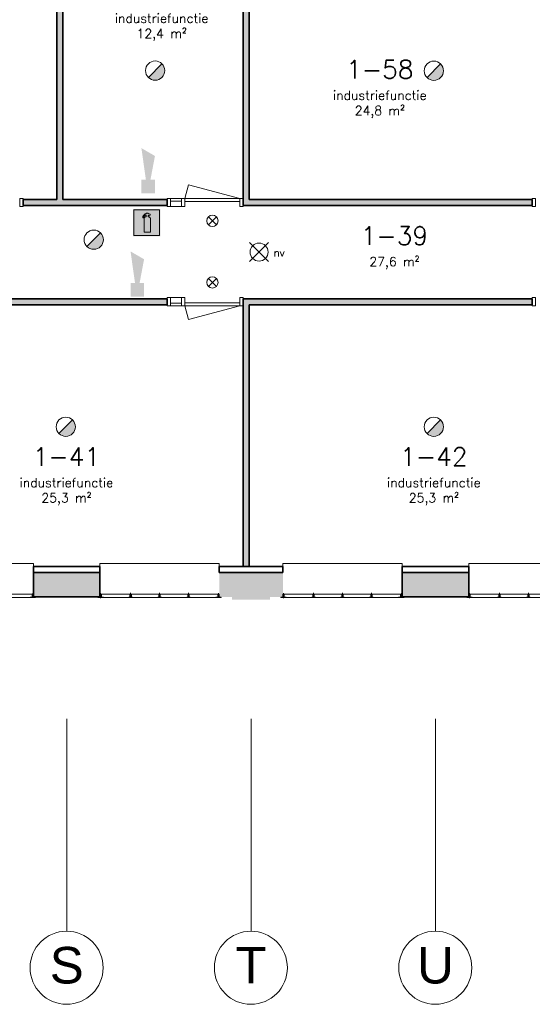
# Model space of a CAD drawing. Header units: millimetres. Extents: x -13022 to 1371524, y -38729 to 632593.
# Tile 282 of 381: x 656899 to 665321, y 565698 to 581853. Entities that reach past the tile are written whole.
import ezdxf
from ezdxf.enums import TextEntityAlignment as Align
from ezdxf.lldxf.tags import DXFTag

# ---------------------------------------------------------------- set-up
doc = ezdxf.new("R2010")
doc.units = ezdxf.units.MM
doc.header["$LTSCALE"] = 35
for name, color, linetype, lineweight in [('A LIJN 1', 1, 'Continuous', 20), ('A LIJN 2', 2, 'Continuous', 35), ('A LIJN 5', 5, 'Continuous', 13), ('A LIJN 9', 252, 'Continuous', 18), ('Al65----_beveiliging-inst', 92, 'Continuous', 9), ('B95 tekst', 7, 'Continuous', 25), ('brandveiligheid voorzieningen', 10, 'Continuous', 9)]:
    doc.layers.add(name, color=color, linetype=linetype, lineweight=lineweight)
doc.styles.add('Algemeen', font='simplex.shx', dxfattribs={"height": 2.5})
doc.styles.add('Arial21', font='arial.ttf', dxfattribs={"height": 0.18})
tags = doc.linetypes.add('DIVIDE2', pattern=[0.625, 0.25, -0.125, 0, -0.125, 0, -0.125]).pattern_tags.tags
tags[14:15] = [DXFTag(74, 4), DXFTag(75, 0), DXFTag(340, '0'), DXFTag(46, 1.0), DXFTag(50, 0.0), DXFTag(44, 0.0), DXFTag(45, 0.0)]
tags[12:13] = [DXFTag(74, 4), DXFTag(75, 0), DXFTag(340, '0'), DXFTag(46, 1.0), DXFTag(50, 0.0), DXFTag(44, 0.0), DXFTag(45, 0.0)]
tags[10:11] = [DXFTag(74, 4), DXFTag(75, 0), DXFTag(340, '0'), DXFTag(46, 1.0), DXFTag(50, 0.0), DXFTag(44, 0.0), DXFTag(45, 0.0)]
tags[8:9] = [DXFTag(74, 4), DXFTag(75, 0), DXFTag(340, '0'), DXFTag(46, 1.0), DXFTag(50, 0.0), DXFTag(44, 0.0), DXFTag(45, 0.0)]
tags[6:7] = [DXFTag(74, 4), DXFTag(75, 0), DXFTag(340, '0'), DXFTag(46, 1.0), DXFTag(50, 0.0), DXFTag(44, 0.0), DXFTag(45, 0.0)]
tags[4:5] = [DXFTag(74, 4), DXFTag(75, 0), DXFTag(340, '0'), DXFTag(46, 1.0), DXFTag(50, 0.0), DXFTag(44, 0.0), DXFTag(45, 0.0)]

# ---------------------------------------------------------------- blocks, each defined once
blk = doc.blocks.new('Nevenindicator')
at = {"layer": 'Al65----_beveiliging-inst', "color": 92, "ltscale": 0.7}
for p, q in [((159.19, -81.94), (161.37, -79.75)), ((159.19, -79.75), (161.37, -81.94))]:
    blk.add_line(p, q, dxfattribs=at)
blk.add_circle((160.28, -80.84), 1.55, dxfattribs=at)
blk = doc.blocks.new('Noodverlichting')
at = {"layer": 'Al65----_beveiliging-inst', "color": 92}
for p, q in [((164, -62.36), (158.75, -57.12)), ((158.75, -62.36), (164, -57.12))]:
    blk.add_line(p, q, dxfattribs=at)
blk.add_circle((161.38, -59.74), 2.47, dxfattribs=at)
at = {"layer": 'Al65----_beveiliging-inst', "color": 7, "style": 'Algemeen'}
blk.add_text('nv', height=2.063, dxfattribs=at).set_placement((165.33, -60.96))
blk = doc.blocks.new('Brandmelder')
at = {"layer": 'brandveiligheid voorzieningen'}
blk.add_hatch(color=256, dxfattribs=at).paths.add_polyline_path([(76.62, -89.8, 0.198912), (75.85, -87.94), (72.13, -91.66, 0.668179)])
blk.add_line((72.13, -91.66), (75.85, -87.94), dxfattribs=at)
blk.add_circle((73.99, -89.8), 2.63, dxfattribs=at)
blk = doc.blocks.new('Signaalgever (akoestisch)')
at = {"layer": 'Al65----_beveiliging-inst', "color": 10, "linetype": 'Continuous'}
for points in [[(3.71, 0), (3.71, 3.71), (0, 0), (0, 3.71)], [(10.23, 0), (12.38, 3.71), (3.71, 1.24), (3.71, 2.48)]]:
    blk.add_solid(points, dxfattribs=at)
blk = doc.blocks.new('Handbrandblusser')
at = {"ltscale": 0.1}
h = blk.add_hatch(color=10, dxfattribs=at)
h.paths.add_polyline_path([(15.59, 7.19), (8.59, 7.19), (8.59, 0.19), (15.59, 0.19)])
h.paths.add_polyline_path([(11.41, 1.1), (13.13, 1.1), (13.13, 4.76), (13.13, 4.79), (13.12, 4.84), (13.11, 4.88), (13.09, 4.95), (13.06, 5), (13.03, 5.06), (12.99, 5.11), (12.95, 5.14), (12.92, 5.17), (12.85, 5.21), (12.8, 5.24), (12.76, 5.26), (12.7, 5.28), (12.64, 5.29), (12.6, 5.29), (12.54, 5.29), (12.54, 5.67), (12.81, 5.67), (13.08, 5.75), (13.08, 6.04), (12.82, 6.12), (12.54, 6.12), (12.54, 6.32), (11.94, 6.32), (11.94, 6.13), (11.75, 6.13), (11.72, 6.12), (11.68, 6.1), (11.64, 6.08), (11.59, 6.04), (11.53, 5.96), (11.44, 5.86), (11.31, 5.71), (11.15, 5.54), (11.13, 5.49), (11.11, 5.46), (11.1, 5.42), (11.09, 5.39), (11.09, 5.35), (11.08, 5.32), (11.08, 5.28), (11.08, 5.25), (11.07, 5.18), (11.07, 5.13), (11.07, 5.07), (11.07, 4.98), (11.24, 4.98), (11.26, 5.23), (11.71, 5.7), (11.94, 5.7), (11.94, 5.31), (11.92, 5.3), (11.89, 5.3), (11.85, 5.3), (11.81, 5.28), (11.76, 5.27), (11.72, 5.25), (11.69, 5.24), (11.66, 5.22), (11.63, 5.2), (11.6, 5.17), (11.58, 5.15), (11.56, 5.13), (11.53, 5.11), (11.51, 5.08), (11.5, 5.06), (11.49, 5.04), (11.47, 5.02), (11.46, 4.99), (11.45, 4.97), (11.44, 4.94), (11.43, 4.91), (11.42, 4.88), (11.41, 4.84), (11.41, 4.8), (11.41, 4.77)], flags=16)
at = {"layer": 'brandveiligheid voorzieningen', "ltscale": 0.1, "true_color": 0xffffff}
blk.add_hatch(color=7, dxfattribs=at).paths.add_polyline_path([(13.13, 4.76), (13.13, 4.79), (13.12, 4.84), (13.11, 4.88), (13.09, 4.95), (13.06, 5), (13.03, 5.06), (12.99, 5.11), (12.95, 5.14), (12.92, 5.17), (12.85, 5.21), (12.8, 5.24), (12.76, 5.26), (12.7, 5.28), (12.64, 5.29), (12.6, 5.29), (12.54, 5.29), (12.54, 5.67), (12.81, 5.67), (13.08, 5.75), (13.08, 6.04), (12.82, 6.12), (12.54, 6.12), (12.54, 6.32), (11.94, 6.32), (11.94, 6.13), (11.75, 6.13), (11.72, 6.12), (11.68, 6.1), (11.64, 6.08), (11.59, 6.04), (11.53, 5.96), (11.44, 5.86), (11.31, 5.71), (11.15, 5.54), (11.13, 5.49), (11.11, 5.46), (11.1, 5.42), (11.09, 5.39), (11.09, 5.35), (11.08, 5.32), (11.08, 5.28), (11.08, 5.25), (11.07, 5.18), (11.07, 5.13), (11.07, 5.07), (11.07, 4.98), (11.24, 4.98), (11.26, 5.23), (11.71, 5.7), (11.94, 5.7), (11.94, 5.31), (11.92, 5.3), (11.89, 5.3), (11.85, 5.3), (11.81, 5.28), (11.76, 5.27), (11.72, 5.25), (11.69, 5.24), (11.66, 5.22), (11.63, 5.2), (11.6, 5.17), (11.58, 5.15), (11.56, 5.13), (11.53, 5.11), (11.51, 5.08), (11.5, 5.06), (11.49, 5.04), (11.47, 5.02), (11.46, 4.99), (11.45, 4.97), (11.44, 4.94), (11.43, 4.91), (11.42, 4.88), (11.41, 4.84), (11.41, 4.8), (11.41, 4.77), (11.41, 1.1), (13.13, 1.1)])
at = {"color": 10, "lineweight": 5, "ltscale": 0.1}
blk.add_lwpolyline([(11.41, 1.1), (11.41, 4.77), (11.41, 4.8), (11.41, 4.84), (11.42, 4.88), (11.43, 4.91), (11.44, 4.94), (11.45, 4.97), (11.46, 4.99), (11.47, 5.02), (11.49, 5.04), (11.5, 5.06), (11.51, 5.08), (11.53, 5.11), (11.56, 5.13), (11.58, 5.15), (11.6, 5.17), (11.63, 5.2), (11.66, 5.22), (11.69, 5.24), (11.72, 5.25), (11.76, 5.27), (11.81, 5.28), (11.85, 5.3), (11.89, 5.3), (11.92, 5.3), (11.94, 5.31), (11.94, 5.7), (11.71, 5.7), (11.26, 5.23), (11.24, 4.98), (11.07, 4.98), (11.07, 5.07), (11.07, 5.13), (11.07, 5.18), (11.08, 5.25), (11.08, 5.28), (11.08, 5.32), (11.09, 5.35), (11.09, 5.39), (11.1, 5.42), (11.11, 5.46), (11.13, 5.49), (11.15, 5.54), (11.31, 5.71), (11.44, 5.86), (11.53, 5.96), (11.59, 6.04), (11.64, 6.08), (11.68, 6.1), (11.72, 6.12), (11.75, 6.13), (11.94, 6.13), (11.94, 6.32), (12.54, 6.32), (12.54, 6.12), (12.82, 6.12), (13.08, 6.04), (13.08, 5.75), (12.81, 5.67), (12.54, 5.67), (12.54, 5.29), (12.6, 5.29), (12.64, 5.29), (12.7, 5.28), (12.76, 5.26), (12.8, 5.24), (12.85, 5.21), (12.92, 5.17), (12.95, 5.14), (12.99, 5.11), (13.03, 5.06), (13.06, 5), (13.09, 4.95), (13.11, 4.88), (13.12, 4.84), (13.13, 4.79), (13.13, 4.76), (13.13, 1.1), (11.41, 1.1)], dxfattribs=at)
at = {"layer": 'Al65----_beveiliging-inst', "color": 7, "true_color": 0xffffff}
blk.add_solid([(8.34, -0.06), (15.84, -0.06), (8.34, 7.44), (15.84, 7.44)], dxfattribs=at)
at = {"layer": 'brandveiligheid voorzieningen', "color": 10, "ltscale": 0.1}
blk.add_lwpolyline([(8.59, 0.19), (15.59, 0.19), (15.59, 7.19), (8.59, 7.19)], close=True, dxfattribs=at)

msp = doc.modelspace()

# ---------------------------------------------------------------- hatches: boundary and pattern name
at = {"layer": 'A LIJN 2'}
msp.add_hatch(color=256, dxfattribs=at).paths.add_polyline_path([(660176.139, 572782.862), (660176.139, 572382.862), (660389.137, 572382.862), (660389.137, 572337.862), (661009.14, 572337.862), (661009.14, 572382.862), (661222.137, 572382.862), (661222.137, 572782.862)])
at = {"layer": 'A LIJN 9', "ltscale": 0.1}
h = msp.add_hatch(color=256, dxfattribs=at)
h.dxf.hatch_style = 1
h.paths.add_polyline_path([(657608.639, 583112.862), (657508.639, 583112.862), (657508.639, 578902.862), (656953.639, 578902.862), (656953.639, 578802.863), (659324.125, 578802.863), (659324.125, 578902.862), (657608.639, 578902.862)])
h = msp.add_hatch(color=256, dxfattribs=at)
h.dxf.hatch_style = 1
h.paths.add_polyline_path([(660669.139, 583112.862), (660569.139, 583112.862), (660569.139, 578902.862), (660569.139, 578802.863), (665319.124, 578802.863), (665319.124, 578902.862), (660669.139, 578902.862)])
h = msp.add_hatch(color=256, dxfattribs=at)
h.dxf.hatch_style = 1
h.paths.add_polyline_path([(659324.125, 577274.862), (654577.139, 577274.862), (654577.139, 577174.862), (654577.139, 572882.862), (654677.139, 572882.862), (654677.139, 577174.862), (659324.125, 577174.862)])
h = msp.add_hatch(color=256, dxfattribs=at)
h.dxf.hatch_style = 1
h.paths.add_polyline_path([(665319.124, 577274.862), (660569.139, 577274.862), (660569.139, 577174.862), (660569.139, 572882.862), (660669.139, 572882.862), (660669.14, 577174.862), (665319.124, 577174.862)])
h = msp.add_hatch(color=256, dxfattribs=at)
h.dxf.hatch_style = 1
h.paths.add_polyline_path([(655167.138, 572782.862), (654076.142, 572782.862), (654076.142, 572382.862), (655167.138, 572382.862)])
h.paths.add_polyline_path([(658217.141, 572782.862), (657126.145, 572782.862), (657126.145, 572382.862), (658217.141, 572382.862)])
h = msp.add_hatch(color=256, dxfattribs=at)
h.dxf.hatch_style = 1
h.paths.add_polyline_path([(664277.137, 572782.862), (663181.137, 572782.862), (663181.137, 572382.862), (664277.137, 572382.862)])
h.paths.add_polyline_path([(667332.137, 572782.862), (666236.137, 572782.862), (666236.137, 572382.862), (667332.137, 572382.862)])

# ---------------------------------------------------------------- linework, layer by layer
at = {"layer": 'A LIJN 1', "color": 1, "linetype": 'DIVIDE2'}
for p, q in [((657671.643, 570382.863), (657671.643, 566897.871)), ((660699.138, 570382.863), (660699.138, 566897.871)), ((663729.137, 570382.863), (663729.137, 566897.871))]:
    msp.add_line(p, q, dxfattribs=at)
at = {"layer": 'A LIJN 1', "color": 2, "linetype": 'Continuous', "lineweight": 0}
for centre, ratio, start_param, end_param in [((657669.214, 566297.871), 0.999715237, 0.000005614, 6.283180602), ((660696.709, 566297.871), 0.999715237, 0.000005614, 6.283180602), ((663726.708, 566297.871), 0.99971767, 0.00000564, 6.283180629)]:
    msp.add_ellipse(centre, major_axis=(0.36, 600), ratio=ratio, start_param=start_param, end_param=end_param, dxfattribs=at)
at = {"layer": 'A LIJN 2'}
for p, q in [((657508.639, 583112.862), (657508.639, 578902.862)), ((657608.639, 583112.862), (657608.639, 578902.862)), ((660569.139, 583112.862), (660569.139, 578902.862)), ((660669.139, 583112.862), (660669.139, 578902.862)), ((656953.639, 578902.862), (656953.639, 578802.863)), ((656953.639, 578902.862), (657508.639, 578902.862)), ((657608.639, 578902.862), (659324.125, 578902.862)), ((659324.125, 578902.862), (659324.125, 578802.863)), ((660569.139, 578902.862), (660569.139, 578802.863)), ((660669.139, 578902.862), (665319.124, 578902.862)), ((665319.124, 578902.862), (665319.124, 578802.863)), ((656953.639, 578802.863), (659324.125, 578802.863)), ((660569.139, 578802.863), (665319.124, 578802.863)), ((654577.139, 577274.862), (659324.125, 577274.862)), ((659324.125, 577274.862), (659324.125, 577174.862)), ((660569.139, 577274.862), (665319.124, 577274.862)), ((660569.139, 577274.862), (660569.139, 577174.862)), ((665319.124, 577274.862), (665319.124, 577174.862)), ((654677.139, 577174.862), (659324.125, 577174.862)), ((660569.139, 577174.862), (660569.139, 572882.862)), ((660669.14, 577174.862), (660669.139, 572882.862)), ((660669.14, 577174.862), (665319.124, 577174.862)), ((657126.145, 572882.862), (658217.141, 572882.862)), ((657126.145, 572782.862), (657126.145, 572882.862)), ((658217.141, 572782.862), (658217.141, 572882.862)), ((660176.139, 572882.862), (661222.137, 572882.862)), ((660176.139, 572782.862), (660176.139, 572882.862)), ((661222.137, 572782.862), (661222.137, 572882.862)), ((663181.137, 572882.862), (664277.137, 572882.862)), ((663181.137, 572782.862), (663181.137, 572882.862)), ((664277.137, 572782.862), (664277.137, 572882.862)), ((657126.145, 572782.862), (658217.141, 572782.862)), ((657126.145, 572382.862), (657126.145, 572782.862)), ((658217.141, 572382.862), (658217.141, 572782.862)), ((660176.139, 572782.862), (661222.137, 572782.862)), ((663181.137, 572782.862), (664277.137, 572782.862)), ((663181.137, 572382.862), (663181.137, 572782.862)), ((664277.137, 572382.862), (664277.137, 572782.862)), ((657126.145, 572382.862), (658217.141, 572382.862)), ((663181.137, 572382.862), (664277.137, 572382.862))]:
    msp.add_line(p, q, dxfattribs=at)
at = {"layer": 'A LIJN 5', "linetype": 'Continuous'}
for p, q in [((659614.133, 578920.352), (659674.421, 579145.361)), ((659674.421, 579145.361), (660514.135, 578920.36)), ((659379.129, 578920.36), (659559.133, 578920.36)), ((659559.133, 578875.362), (659379.129, 578875.362)), ((659614.133, 578920.36), (660514.135, 578920.36)), ((660514.135, 578870.36), (659614.133, 578870.36)), ((659379.129, 578785.365), (659559.133, 578785.365)), ((659379.129, 577292.359), (659559.133, 577292.359)), ((659559.133, 577202.363), (659379.129, 577202.363)), ((659379.129, 577157.364), (659559.133, 577157.365)), ((660514.135, 577207.364), (659614.133, 577207.364)), ((659614.133, 577157.372), (659674.421, 576932.363)), ((659614.133, 577157.365), (660514.135, 577157.365)), ((659674.421, 576932.363), (660514.135, 577157.365)), ((655167.145, 572927.862), (657126.143, 572927.862)), ((657126.143, 572927.862), (657126.143, 572882.862)), ((658217.141, 572882.862), (658217.141, 572927.862)), ((658217.141, 572927.862), (660176.139, 572927.862)), ((660176.139, 572927.862), (660176.139, 572882.862)), ((661222.137, 572882.862), (661222.137, 572927.862)), ((661222.137, 572927.862), (663181.137, 572927.862)), ((663181.137, 572927.862), (663181.137, 572882.862)), ((664277.137, 572882.862), (664277.137, 572927.862)), ((664277.137, 572927.862), (666236.137, 572927.862)), ((656634.148, 572427.862), (657102.142, 572427.862)), ((657114.143, 572443.126), (657114.143, 572364.647)), ((658229.141, 572444.748), (658229.141, 572362.406)), ((658241.142, 572427.862), (658709.145, 572427.862)), ((658721.138, 572365.436), (658721.138, 572447.305)), ((658733.139, 572427.862), (659184.639, 572427.862)), ((659196.64, 572365.436), (659196.64, 572447.305)), ((659208.641, 572427.862), (659660.141, 572427.862)), ((659672.142, 572365.436), (659672.142, 572447.305)), ((659684.143, 572427.862), (660152.137, 572427.862)), ((659684.143, 572427.862), (660152.137, 572427.862)), ((660164.138, 572443.126), (660164.138, 572364.647)), ((660164.138, 572443.126), (660164.138, 572364.647)), ((661234.138, 572444.748), (661234.138, 572362.406)), ((661234.138, 572444.748), (661234.138, 572362.406)), ((661246.139, 572427.862), (661714.141, 572427.862)), ((661246.139, 572427.862), (661714.141, 572427.862)), ((661726.142, 572365.436), (661726.142, 572447.305)), ((661726.142, 572365.436), (661726.142, 572447.305)), ((661738.136, 572427.862), (662189.643, 572427.862)), ((661738.136, 572427.862), (662189.643, 572427.862)), ((662201.637, 572365.436), (662201.637, 572447.305)), ((662201.637, 572365.436), (662201.637, 572447.305)), ((662213.638, 572427.862), (662665.138, 572427.862)), ((662213.638, 572427.862), (662665.138, 572427.862)), ((662677.139, 572365.436), (662677.139, 572447.305)), ((662677.139, 572365.436), (662677.139, 572447.305)), ((662689.14, 572427.862), (663157.142, 572427.862)), ((662689.14, 572427.862), (663157.142, 572427.862)), ((663169.136, 572443.126), (663169.136, 572364.647)), ((663169.136, 572443.126), (663169.136, 572364.647)), ((664289.138, 572444.748), (664289.138, 572362.406)), ((664289.138, 572444.748), (664289.138, 572362.406)), ((664301.139, 572427.862), (664769.142, 572427.862)), ((664301.139, 572427.862), (664769.142, 572427.862)), ((664781.135, 572365.436), (664781.135, 572447.305)), ((664793.136, 572427.862), (665244.636, 572427.862)), ((665256.637, 572365.436), (665256.637, 572447.305)), ((665268.638, 572427.862), (665720.138, 572427.862)), ((657069.145, 572372.862), (656652.146, 572372.862)), ((658274.139, 572372.862), (658691.139, 572372.862)), ((659166.641, 572372.862), (658751.144, 572372.862)), ((659642.143, 572372.862), (659226.638, 572372.862)), ((660119.14, 572372.862), (659702.14, 572372.862)), ((660119.14, 572372.862), (659702.14, 572372.862)), ((661279.136, 572372.862), (661696.144, 572372.862)), ((661279.136, 572372.862), (661696.144, 572372.862)), ((662171.638, 572372.862), (661756.141, 572372.862)), ((662171.638, 572372.862), (661756.141, 572372.862)), ((662647.14, 572372.862), (662231.636, 572372.862)), ((662647.14, 572372.862), (662231.636, 572372.862)), ((663124.137, 572372.862), (662707.138, 572372.862)), ((663124.137, 572372.862), (662707.138, 572372.862)), ((664334.136, 572372.862), (664751.136, 572372.862)), ((664334.136, 572372.862), (664751.136, 572372.862)), ((665226.638, 572372.862), (664811.141, 572372.862)), ((665702.14, 572372.862), (665286.643, 572372.862))]:
    msp.add_line(p, q, dxfattribs=at)
for points in [[(656898.639, 578785.365), (656898.639, 578920.36), (656953.639, 578920.36), (656953.639, 578785.365)], [(659324.125, 578785.365), (659324.125, 578920.36), (659379.129, 578920.36), (659379.129, 578785.365)], [(659559.133, 578785.365), (659559.133, 578920.36), (659614.137, 578920.36), (659614.137, 578785.365)], [(660514.139, 578785.365), (660514.139, 578920.36), (660569.139, 578920.36), (660569.139, 578785.365)], [(665319.124, 578785.365), (665319.124, 578920.36), (665374.128, 578920.36), (665374.128, 578785.365)], [(659324.125, 577292.359), (659379.129, 577292.359), (659379.129, 577157.365), (659324.125, 577157.365)], [(659559.133, 577292.359), (659614.137, 577292.359), (659614.137, 577157.365), (659559.133, 577157.365)], [(660514.139, 577292.359), (660569.139, 577292.359), (660569.139, 577157.365), (660514.139, 577157.365)], [(665319.124, 577292.359), (665374.128, 577292.359), (665374.128, 577157.365), (665319.124, 577157.365)], [(658712.143, 572375.862), (658730.141, 572375.862), (658730.141, 572424.862), (658712.143, 572424.862)], [(659187.645, 572375.862), (659205.643, 572375.862), (659205.643, 572424.862), (659187.645, 572424.862)], [(659663.139, 572375.862), (659681.144, 572375.862), (659681.144, 572424.862), (659663.139, 572424.862)], [(661717.14, 572375.862), (661735.137, 572375.862), (661735.137, 572424.862), (661717.14, 572424.862)], [(661717.14, 572375.862), (661735.137, 572375.862), (661735.137, 572424.862), (661717.14, 572424.862)], [(662192.642, 572375.862), (662210.639, 572375.862), (662210.639, 572424.862), (662192.642, 572424.862)], [(662192.642, 572375.862), (662210.639, 572375.862), (662210.639, 572424.862), (662192.642, 572424.862)], [(662668.144, 572375.862), (662686.141, 572375.862), (662686.141, 572424.862), (662668.144, 572424.862)], [(662668.144, 572375.862), (662686.141, 572375.862), (662686.141, 572424.862), (662668.144, 572424.862)], [(664772.14, 572375.862), (664790.138, 572375.862), (664790.138, 572424.862), (664772.14, 572424.862)], [(665247.642, 572375.862), (665265.64, 572375.862), (665265.64, 572424.862), (665247.642, 572424.862)]]:
    msp.add_3dface(points, dxfattribs=at)
for points, invisible_edges in [([(657105.148, 572375.862), (657069.145, 572372.862), (657123.146, 572375.862)], 3), ([(657069.145, 572372.862), (657159.149, 572372.862), (657123.146, 572375.862)], 14), ([(657102.142, 572375.862), (657069.145, 572375.862), (657069.145, 572372.862)], 12), ([(657126.145, 572427.862), (657102.142, 572427.862), (657105.148, 572424.862)], 14), ([(657102.142, 572427.862), (657102.142, 572375.862), (657105.148, 572424.862)], 14), ([(657102.142, 572375.862), (657105.148, 572375.862), (657105.148, 572424.862)], 13), ([(657123.146, 572424.862), (657126.145, 572427.862), (657105.148, 572424.862)], 3), ([(657123.146, 572424.862), (657126.145, 572375.862), (657126.145, 572427.862)], 13), ([(657123.146, 572424.862), (657123.146, 572375.862), (657126.145, 572375.862)], 14), ([(657126.145, 572375.862), (657159.149, 572372.862), (657159.149, 572375.862)], 1), ([(658184.143, 572372.862), (658238.144, 572375.862), (658220.139, 572375.862)], 13), ([(658274.139, 572372.862), (658238.144, 572375.862), (658184.143, 572372.862)], 3), ([(658184.143, 572372.862), (658217.14, 572375.862), (658184.143, 572375.862)], 1), ([(658241.142, 572427.862), (658217.14, 572427.862), (658220.139, 572424.862)], 14), ([(658217.14, 572427.862), (658217.14, 572375.862), (658220.139, 572424.862)], 14), ([(658220.139, 572375.862), (658220.139, 572424.862), (658217.14, 572375.862)], 14), ([(658241.142, 572427.862), (658220.139, 572424.862), (658238.144, 572424.862)], 13), ([(658241.142, 572375.862), (658241.142, 572427.862), (658238.144, 572424.862)], 14), ([(658241.142, 572375.862), (658238.144, 572424.862), (658238.144, 572375.862)], 13), ([(658274.139, 572372.862), (658274.139, 572375.862), (658241.142, 572375.862)], 12), ([(658709.145, 572375.862), (658691.139, 572375.862), (658691.139, 572372.862)], 12), ([(658691.139, 572372.862), (658730.141, 572375.862), (658712.143, 572375.862)], 13), ([(658751.144, 572372.862), (658730.141, 572375.862), (658691.139, 572372.862)], 3), ([(658733.139, 572427.862), (658709.145, 572427.862), (658730.141, 572424.862)], 14), ([(658712.143, 572424.862), (658730.141, 572424.862), (658709.145, 572427.862)], 14), ([(658709.145, 572427.862), (658709.145, 572375.862), (658712.143, 572424.862)], 14), ([(658709.145, 572375.862), (658712.143, 572375.862), (658712.143, 572424.862)], 13), ([(658733.139, 572375.862), (658733.139, 572427.862), (658730.141, 572424.862)], 14), ([(658730.141, 572424.862), (658730.141, 572375.862), (658733.139, 572375.862)], 14), ([(658751.144, 572372.862), (658751.144, 572375.862), (658733.139, 572375.862)], 12), ([(659166.641, 572372.862), (659184.639, 572375.862), (659166.641, 572375.862)], 1), ([(659166.641, 572372.862), (659226.638, 572372.862), (659187.645, 572375.862)], 14), ([(659184.639, 572375.862), (659187.645, 572424.862), (659184.639, 572427.862)], 3), ([(659208.641, 572427.862), (659184.639, 572427.862), (659187.645, 572424.862)], 14), ([(659184.639, 572375.862), (659187.645, 572375.862), (659187.645, 572424.862)], 13), ([(659205.643, 572424.862), (659208.641, 572427.862), (659187.645, 572424.862)], 3), ([(659226.638, 572372.862), (659205.643, 572375.862), (659187.645, 572375.862)], 13), ([(659208.641, 572375.862), (659208.641, 572427.862), (659205.643, 572424.862)], 14), ([(659208.641, 572375.862), (659205.643, 572424.862), (659205.643, 572375.862)], 13), ([(659208.641, 572375.862), (659226.638, 572372.862), (659226.638, 572375.862)], 1), ([(659660.141, 572375.862), (659642.143, 572375.862), (659642.143, 572372.862)], 12), ([(659663.139, 572375.862), (659642.143, 572372.862), (659681.144, 572375.862)], 3), ([(659702.14, 572372.862), (659681.144, 572375.862), (659642.143, 572372.862)], 3), ([(659663.139, 572424.862), (659681.144, 572424.862), (659660.141, 572427.862)], 14), ([(659684.143, 572427.862), (659660.141, 572427.862), (659681.144, 572424.862)], 14), ([(659663.139, 572424.862), (659660.141, 572427.862), (659660.141, 572375.862)], 13), ([(659663.139, 572375.862), (659663.139, 572424.862), (659660.141, 572375.862)], 14), ([(659684.143, 572375.862), (659684.143, 572427.862), (659681.144, 572424.862)], 14), ([(659684.143, 572375.862), (659681.144, 572424.862), (659681.144, 572375.862)], 13), ([(659684.143, 572375.862), (659702.14, 572372.862), (659702.14, 572375.862)], 1), ([(660155.143, 572375.862), (660119.14, 572372.862), (660173.141, 572375.862)], 3), ([(660119.14, 572372.862), (660209.144, 572372.862), (660173.141, 572375.862)], 14), ([(660152.137, 572375.862), (660119.14, 572375.862), (660119.14, 572372.862)], 12), ([(660155.143, 572375.862), (660119.14, 572372.862), (660173.141, 572375.862)], 3), ([(660119.14, 572372.862), (660152.137, 572375.862), (660119.14, 572375.862)], 1), ([(660119.14, 572372.862), (660209.144, 572372.862), (660173.141, 572375.862)], 14), ([(660176.139, 572427.862), (660152.137, 572427.862), (660155.143, 572424.862)], 14), ([(660152.137, 572427.862), (660152.137, 572375.862), (660155.143, 572424.862)], 14), ([(660152.137, 572427.862), (660152.137, 572375.862), (660155.143, 572424.862)], 14), ([(660176.139, 572427.862), (660152.137, 572427.862), (660155.143, 572424.862)], 14), ([(660155.143, 572375.862), (660155.143, 572424.862), (660152.137, 572375.862)], 14), ([(660155.143, 572375.862), (660155.143, 572424.862), (660152.137, 572375.862)], 14), ([(660176.139, 572427.862), (660155.143, 572424.862), (660173.141, 572424.862)], 13), ([(660173.141, 572424.862), (660176.139, 572427.862), (660155.143, 572424.862)], 3), ([(660176.139, 572375.862), (660176.139, 572427.862), (660173.141, 572424.862)], 14), ([(660176.139, 572375.862), (660176.139, 572427.862), (660173.141, 572424.862)], 14), ([(660173.141, 572424.862), (660173.141, 572375.862), (660176.139, 572375.862)], 14), ([(660176.139, 572375.862), (660173.141, 572424.862), (660173.141, 572375.862)], 13), ([(660209.144, 572372.862), (660209.144, 572375.862), (660176.139, 572375.862)], 12), ([(660209.144, 572375.862), (660176.139, 572375.862), (660209.144, 572372.862)], 2), ([(661222.137, 572375.862), (661189.14, 572375.862), (661189.14, 572372.862)], 12), ([(661279.136, 572372.862), (661243.141, 572375.862), (661189.14, 572372.862)], 3), ([(661189.14, 572372.862), (661243.141, 572375.862), (661225.135, 572375.862)], 13), ([(661189.14, 572372.862), (661222.137, 572375.862), (661189.14, 572375.862)], 1), ([(661189.14, 572372.862), (661279.136, 572372.862), (661225.135, 572375.862)], 14), ([(661246.139, 572427.862), (661222.137, 572427.862), (661225.135, 572424.862)], 14), ([(661222.137, 572427.862), (661222.137, 572375.862), (661225.135, 572424.862)], 14), ([(661225.135, 572424.862), (661222.137, 572427.862), (661222.137, 572375.862)], 13), ([(661225.135, 572424.862), (661243.141, 572424.862), (661222.137, 572427.862)], 14), ([(661246.139, 572427.862), (661222.137, 572427.862), (661243.141, 572424.862)], 14), ([(661222.137, 572375.862), (661225.135, 572375.862), (661225.135, 572424.862)], 13), ([(661225.135, 572424.862), (661222.137, 572375.862), (661225.135, 572375.862)], 3), ([(661243.141, 572424.862), (661246.139, 572427.862), (661225.135, 572424.862)], 3), ([(661225.135, 572375.862), (661279.136, 572372.862), (661243.141, 572375.862)], 3), ([(661246.139, 572375.862), (661246.139, 572427.862), (661243.141, 572424.862)], 14), ([(661246.139, 572375.862), (661246.139, 572427.862), (661243.141, 572424.862)], 14), ([(661246.139, 572375.862), (661243.141, 572424.862), (661243.141, 572375.862)], 13), ([(661243.141, 572424.862), (661243.141, 572375.862), (661246.139, 572375.862)], 14), ([(661279.136, 572372.862), (661279.136, 572375.862), (661246.139, 572375.862)], 12), ([(661279.136, 572372.862), (661279.136, 572375.862), (661246.139, 572375.862)], 12), ([(661696.144, 572372.862), (661735.137, 572375.862), (661717.14, 572375.862)], 13), ([(661696.144, 572372.862), (661714.141, 572375.862), (661696.144, 572375.862)], 1), ([(661696.144, 572372.862), (661756.141, 572372.862), (661735.137, 572375.862)], 14), ([(661714.141, 572375.862), (661696.144, 572375.862), (661696.144, 572372.862)], 12), ([(661756.141, 572372.862), (661735.137, 572375.862), (661696.144, 572372.862)], 3), ([(661717.14, 572375.862), (661696.144, 572372.862), (661735.137, 572375.862)], 3), ([(661717.14, 572424.862), (661735.137, 572424.862), (661714.141, 572427.862)], 14), ([(661714.141, 572427.862), (661735.137, 572424.862), (661738.136, 572427.862)], 3), ([(661717.14, 572424.862), (661714.141, 572427.862), (661714.141, 572375.862)], 13), ([(661738.136, 572427.862), (661714.141, 572427.862), (661735.137, 572424.862)], 14), ([(661717.14, 572424.862), (661714.141, 572427.862), (661714.141, 572375.862)], 13), ([(661717.14, 572424.862), (661735.137, 572424.862), (661714.141, 572427.862)], 14), ([(661717.14, 572424.862), (661714.141, 572375.862), (661717.14, 572375.862)], 3), ([(661717.14, 572375.862), (661717.14, 572424.862), (661714.141, 572375.862)], 14), ([(661738.136, 572375.862), (661738.136, 572427.862), (661735.137, 572424.862)], 14), ([(661738.136, 572427.862), (661735.137, 572424.862), (661738.136, 572375.862)], 3), ([(661738.136, 572375.862), (661735.137, 572424.862), (661735.137, 572375.862)], 13), ([(661735.137, 572424.862), (661735.137, 572375.862), (661738.136, 572375.862)], 14), ([(661738.136, 572375.862), (661756.141, 572372.862), (661756.141, 572375.862)], 1), ([(661756.141, 572372.862), (661756.141, 572375.862), (661738.136, 572375.862)], 12), ([(662171.638, 572372.862), (662231.643, 572372.862), (662192.642, 572375.862)], 14), ([(662189.643, 572375.862), (662171.638, 572375.862), (662171.638, 572372.862)], 12), ([(662171.638, 572372.862), (662189.643, 572375.862), (662171.638, 572375.862)], 1), ([(662171.638, 572372.862), (662231.643, 572372.862), (662192.642, 572375.862)], 14), ([(662192.642, 572424.862), (662210.639, 572424.862), (662189.643, 572427.862)], 14), ([(662192.642, 572424.862), (662189.643, 572427.862), (662189.643, 572375.862)], 13), ([(662189.643, 572427.862), (662210.639, 572424.862), (662213.638, 572427.862)], 3), ([(662210.639, 572424.862), (662189.643, 572427.862), (662192.642, 572424.862)], 3), ([(662213.638, 572427.862), (662189.643, 572427.862), (662210.639, 572424.862)], 14), ([(662189.643, 572427.862), (662189.643, 572375.862), (662192.642, 572424.862)], 14), ([(662192.642, 572424.862), (662189.643, 572375.862), (662192.642, 572375.862)], 3), ([(662192.642, 572375.862), (662192.642, 572424.862), (662189.643, 572375.862)], 14), ([(662231.643, 572372.862), (662210.639, 572375.862), (662192.642, 572375.862)], 13), ([(662231.643, 572372.862), (662210.639, 572375.862), (662192.642, 572375.862)], 13), ([(662213.638, 572375.862), (662213.638, 572427.862), (662210.639, 572424.862)], 14), ([(662213.638, 572375.862), (662213.638, 572427.862), (662210.639, 572424.862)], 14), ([(662213.638, 572375.862), (662210.639, 572424.862), (662210.639, 572375.862)], 13), ([(662210.639, 572424.862), (662210.639, 572375.862), (662213.638, 572375.862)], 14), ([(662213.638, 572375.862), (662231.643, 572372.862), (662231.643, 572375.862)], 1), ([(662231.643, 572375.862), (662213.638, 572375.862), (662231.643, 572372.862)], 2), ([(662647.14, 572372.862), (662665.138, 572375.862), (662647.14, 572375.862)], 1), ([(662647.14, 572372.862), (662707.138, 572372.862), (662668.144, 572375.862)], 14), ([(662647.14, 572372.862), (662665.138, 572375.862), (662647.14, 572375.862)], 1), ([(662707.138, 572372.862), (662668.144, 572375.862), (662647.14, 572372.862)], 3), ([(662689.14, 572427.862), (662665.138, 572427.862), (662668.144, 572424.862)], 14), ([(662665.138, 572427.862), (662665.138, 572375.862), (662668.144, 572424.862)], 14), ([(662665.138, 572427.862), (662665.138, 572375.862), (662668.144, 572424.862)], 14), ([(662689.14, 572427.862), (662665.138, 572427.862), (662668.144, 572424.862)], 14), ([(662668.144, 572375.862), (662668.144, 572424.862), (662665.138, 572375.862)], 14), ([(662668.144, 572375.862), (662668.144, 572424.862), (662665.138, 572375.862)], 14), ([(662668.144, 572424.862), (662686.141, 572424.862), (662689.14, 572427.862)], 14), ([(662686.141, 572424.862), (662689.14, 572427.862), (662668.144, 572424.862)], 3), ([(662668.144, 572375.862), (662707.138, 572372.862), (662686.141, 572375.862)], 3), ([(662707.138, 572372.862), (662686.141, 572375.862), (662668.144, 572375.862)], 13), ([(662689.14, 572375.862), (662689.14, 572427.862), (662686.141, 572424.862)], 14), ([(662686.141, 572424.862), (662689.14, 572375.862), (662689.14, 572427.862)], 13), ([(662689.14, 572375.862), (662686.141, 572424.862), (662686.141, 572375.862)], 13), ([(662686.141, 572424.862), (662686.141, 572375.862), (662689.14, 572375.862)], 14), ([(662707.138, 572375.862), (662689.14, 572375.862), (662707.138, 572372.862)], 2), ([(662707.138, 572372.862), (662707.138, 572375.862), (662689.14, 572375.862)], 12), ([(663214.141, 572372.862), (663178.138, 572375.862), (663124.137, 572372.862)], 3), ([(663124.137, 572372.862), (663178.138, 572375.862), (663160.14, 572375.862)], 13), ([(663157.142, 572375.862), (663124.137, 572375.862), (663124.137, 572372.862)], 12), ([(663214.141, 572372.862), (663178.138, 572375.862), (663124.137, 572372.862)], 3), ([(663157.142, 572375.862), (663124.137, 572375.862), (663124.137, 572372.862)], 12), ([(663124.137, 572372.862), (663178.138, 572375.862), (663160.14, 572375.862)], 13), ([(663157.142, 572427.862), (663157.142, 572375.862), (663160.14, 572424.862)], 14), ([(663181.137, 572427.862), (663157.142, 572427.862), (663160.14, 572424.862)], 14), ([(663181.137, 572427.862), (663157.142, 572427.862), (663160.14, 572424.862)], 14), ([(663157.142, 572427.862), (663157.142, 572375.862), (663160.14, 572424.862)], 14), ([(663157.142, 572375.862), (663160.14, 572375.862), (663160.14, 572424.862)], 13), ([(663160.14, 572375.862), (663160.14, 572424.862), (663157.142, 572375.862)], 14), ([(663178.138, 572424.862), (663181.137, 572427.862), (663160.14, 572424.862)], 3), ([(663160.14, 572424.862), (663178.138, 572424.862), (663181.137, 572427.862)], 14), ([(663181.137, 572375.862), (663181.137, 572427.862), (663178.138, 572424.862)], 14), ([(663181.137, 572375.862), (663181.137, 572427.862), (663178.138, 572424.862)], 14), ([(663181.137, 572375.862), (663178.138, 572424.862), (663178.138, 572375.862)], 13), ([(663181.137, 572375.862), (663178.138, 572424.862), (663178.138, 572375.862)], 13), ([(663214.141, 572375.862), (663181.137, 572375.862), (663214.141, 572372.862)], 2), ([(663214.141, 572372.862), (663214.141, 572375.862), (663181.137, 572375.862)], 12), ([(664244.14, 572372.862), (664334.136, 572372.862), (664280.136, 572375.862)], 14), ([(664244.14, 572372.862), (664277.137, 572375.862), (664244.14, 572375.862)], 1), ([(664334.136, 572372.862), (664298.141, 572375.862), (664244.14, 572372.862)], 3), ([(664244.14, 572372.862), (664298.141, 572375.862), (664280.136, 572375.862)], 13), ([(664277.137, 572375.862), (664244.14, 572375.862), (664244.14, 572372.862)], 12), ([(664301.139, 572427.862), (664277.137, 572427.862), (664298.141, 572424.862)], 14), ([(664280.136, 572424.862), (664298.141, 572424.862), (664277.137, 572427.862)], 14), ([(664280.136, 572424.862), (664277.137, 572427.862), (664277.137, 572375.862)], 13), ([(664277.137, 572427.862), (664277.137, 572375.862), (664280.136, 572424.862)], 14), ([(664301.139, 572427.862), (664277.137, 572427.862), (664280.136, 572424.862)], 14), ([(664280.136, 572424.862), (664277.137, 572375.862), (664280.136, 572375.862)], 3), ([(664280.136, 572375.862), (664280.136, 572424.862), (664277.137, 572375.862)], 14), ([(664298.141, 572424.862), (664301.139, 572427.862), (664280.136, 572424.862)], 3), ([(664280.136, 572375.862), (664334.136, 572372.862), (664298.141, 572375.862)], 3), ([(664301.139, 572375.862), (664301.139, 572427.862), (664298.141, 572424.862)], 14), ([(664301.139, 572375.862), (664301.139, 572427.862), (664298.141, 572424.862)], 14), ([(664301.139, 572375.862), (664298.141, 572424.862), (664298.141, 572375.862)], 13), ([(664301.139, 572375.862), (664298.141, 572424.862), (664298.141, 572375.862)], 13), ([(664334.136, 572375.862), (664301.139, 572375.862), (664334.136, 572372.862)], 2), ([(664301.139, 572375.862), (664334.136, 572372.862), (664334.136, 572375.862)], 1), ([(664751.136, 572372.862), (664811.141, 572372.862), (664772.14, 572375.862)], 14), ([(664751.136, 572372.862), (664769.142, 572375.862), (664751.136, 572375.862)], 1), ([(664769.142, 572427.862), (664769.142, 572375.862), (664772.14, 572424.862)], 14), ([(664793.136, 572427.862), (664769.142, 572427.862), (664772.14, 572424.862)], 14), ([(664772.14, 572375.862), (664772.14, 572424.862), (664769.142, 572375.862)], 14), ([(664793.136, 572427.862), (664772.14, 572424.862), (664790.138, 572424.862)], 13), ([(664772.14, 572375.862), (664811.141, 572372.862), (664790.138, 572375.862)], 3), ([(664793.136, 572375.862), (664793.136, 572427.862), (664790.138, 572424.862)], 14), ([(664793.136, 572375.862), (664790.138, 572424.862), (664790.138, 572375.862)], 13), ([(664793.136, 572375.862), (664811.141, 572372.862), (664811.141, 572375.862)], 1), ([(665226.638, 572372.862), (665265.64, 572375.862), (665247.642, 572375.862)], 13), ([(665226.638, 572372.862), (665244.636, 572375.862), (665226.638, 572375.862)], 1), ([(665286.643, 572372.862), (665265.64, 572375.862), (665226.638, 572372.862)], 3), ([(665268.638, 572427.862), (665244.636, 572427.862), (665247.642, 572424.862)], 14), ([(665244.636, 572427.862), (665244.636, 572375.862), (665247.642, 572424.862)], 14), ([(665247.642, 572375.862), (665247.642, 572424.862), (665244.636, 572375.862)], 14), ([(665268.638, 572427.862), (665247.642, 572424.862), (665265.64, 572424.862)], 13), ([(665268.638, 572375.862), (665268.638, 572427.862), (665265.64, 572424.862)], 14), ([(665268.638, 572375.862), (665265.64, 572424.862), (665265.64, 572375.862)], 13), ([(665286.643, 572372.862), (665286.643, 572375.862), (665268.638, 572375.862)], 12)]:
    msp.add_3dface(points, dxfattribs=dict(at, invisible_edges=invisible_edges))

# ---------------------------------------------------------------- block references
at = {"ltscale": 0.1, "xscale": 60, "yscale": 60, "zscale": 60, "rotation": 90}
for p in [(659121.254, 579002.862), (658942.739, 577308.194)]:
    msp.add_blockref('Signaalgever (akoestisch)', p, dxfattribs=at)
at = {"ltscale": 0.1, "xscale": 60, "yscale": 60, "zscale": 60}
for name, p in [('Handbrandblusser', (658258.845, 578301.195)), ('Noodverlichting', (651149.118, 581624.262))]:
    msp.add_blockref(name, p, dxfattribs=at)
at = {"layer": 'Al65----_beveiliging-inst', "xscale": 60, "yscale": 60, "zscale": 60}
for name, p in [('Brandmelder', (654684.678, 586405.424)), ('Brandmelder', (659263.037, 586402.99)), ('Nevenindicator', (650447.44, 583403.403)), ('Brandmelder', (653676.02, 583630.79)), ('Nevenindicator', (650447.439, 582392.902)), ('Brandmelder', (653216.703, 580561.349)), ('Brandmelder', (659263.037, 580561.458))]:
    msp.add_blockref(name, p, dxfattribs=at)

# ---------------------------------------------------------------- texts
at = {"layer": 'A LIJN 1', "linetype": 'ByBlock', "style": 'Arial21'}
for s, p in [('S', (657671.643, 566039.303)), ('T', (660699.138, 566039.303)), ('U', (663729.137, 566039.303))]:
    msp.add_text(s, height=600, rotation=359.9654666, dxfattribs=at).set_placement(p, align=Align.CENTER)
at = {"layer": 'B95 tekst', "char_height": 300, "width": 4383.91272, "attachment_point": 2, "style": 'Algemeen'}
for s, insert in [('\\pt3600;1-59\\P{\\H0.5x;\\C1;industriefunctie\\P\\ptz;\\C256;12,4 m²}', (659230.842, 582451.012)), ('\\pt3600;1-58\\P{\\H0.5x;\\C1;industriefunctie\\P\\ptz;\\C256;24,8 m²}', (662815.058, 581187.369)), ('\\pt3600;1-39{\\H0.5x;\\C1;\\P\\ptz;\\C256;27,6 m²}', (663055.121, 578457.66)), ('\\pt3600;1-41\\P{\\H0.5x;\\C1;industriefunctie\\P\\ptz;\\C256;25,3 m²}', (657666.433, 574832.738)), ('\\pt3600;1-42\\P{\\H0.5x;\\C1;industriefunctie\\P\\ptz;\\C256;25,3 m²}', (663702.479, 574832.738))]:
    msp.add_mtext(s, dxfattribs=dict(at, insert=insert))

doc.saveas('drawing.dxf')
